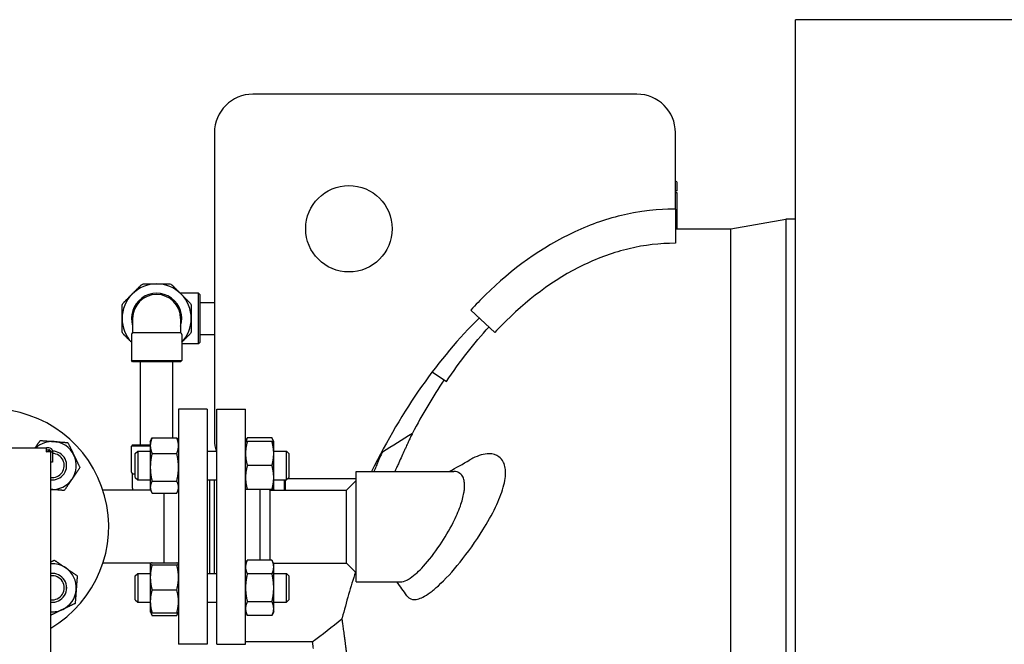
# Model space of a CAD drawing. Header units: inches. Extents: x 18 to 846, y -67 to 561.
# Tile 293 of 656: x 311 to 337, y 241 to 257. Entities that reach past the tile are written whole.
import ezdxf

# ---------------------------------------------------------------- set-up
doc = ezdxf.new("R2010")
doc.units = ezdxf.units.IN
doc.header["$LTSCALE"] = 24
doc.header["$MEASUREMENT"] = 0
doc.layers.add('Visible (ANSI)', color=7, linetype='Continuous', lineweight=30)

msp = doc.modelspace()

# ---------------------------------------------------------------- linework, layer by layer
at = {"layer": 'Visible (ANSI)'}
for p, q in [((538.67843, 256.91786), (331.67843, 256.91786)), ((331.67843, 103.05236), (331.67843, 256.91786)), ((327.55343, 254.98036), (317.55343, 254.98036)), ((316.55343, 253.98036), (316.55343, 245.98036)), ((328.55343, 251.99275), (328.55343, 253.98036)), ((328.59939, 252.47849), (328.59939, 252.66036)), ((328.58376, 252.46286), (328.55343, 252.46286)), ((328.59939, 252.41286), (328.55343, 252.41286)), ((328.59939, 251.48036), (328.59939, 252.41286)), ((328.55343, 251.99275), (328.55343, 251.10271)), ((329.99328, 251.48036), (331.43041, 251.73036)), ((331.43041, 251.73036), (331.43041, 213.73036)), ((331.67843, 251.73036), (331.43041, 251.73036)), ((331.43041, 251.73036), (331.43041, 232.73036)), ((328.55343, 251.48036), (329.99328, 251.48036)), ((329.99328, 213.98036), (329.99328, 251.48036)), ((329.99328, 232.73036), (329.99328, 251.48036)), ((316.14188, 249.80161), (315.66467, 249.80161)), ((316.14188, 248.48911), (316.14188, 249.80161)), ((316.17313, 249.77036), (316.14188, 249.80161)), ((316.17313, 249.77036), (316.17313, 248.52036)), ((316.17313, 249.56536), (316.55343, 249.56536)), ((323.22675, 249.36549), (323.85597, 248.7844)), ((314.42313, 249.14536), (314.42313, 248.77999)), ((315.67313, 249.14536), (315.67313, 248.77999)), ((314.39188, 248.72586), (314.39188, 248.05161)), ((314.42313, 248.77999), (315.67313, 248.77999)), ((315.70438, 248.72586), (315.70438, 248.05161)), ((316.17313, 248.72536), (316.55343, 248.72536)), ((316.14188, 248.48911), (315.70438, 248.48911)), ((316.17313, 248.52036), (316.14188, 248.48911)), ((314.39188, 248.05161), (315.70438, 248.05161)), ((314.42313, 248.02036), (314.39188, 248.05161)), ((315.67313, 248.02036), (314.42313, 248.02036)), ((314.62813, 245.85536), (314.62813, 248.02036)), ((315.46813, 246.04102), (315.46813, 248.02036)), ((315.67313, 248.02036), (315.70438, 248.05161)), ((322.22126, 247.75463), (322.59232, 247.50523)), ((315.61763, 246.79036), (315.61763, 240.67036)), ((316.36763, 246.79036), (315.61763, 246.79036)), ((316.36763, 246.79036), (316.36763, 240.67036)), ((316.61263, 240.67036), (316.61263, 246.79036)), ((316.61263, 246.79036), (317.36263, 246.79036)), ((317.36263, 240.67036), (317.36263, 246.79036)), ((314.42313, 245.85536), (314.39188, 245.82411)), ((314.88363, 245.82411), (314.39188, 245.82411)), ((314.39188, 245.14986), (314.39188, 245.82411)), ((314.42313, 245.85536), (314.88363, 245.85536)), ((314.88363, 245.94635), (314.91566, 246.01505)), ((314.88363, 245.94635), (314.88363, 245.83775)), ((314.88363, 245.83775), (314.88363, 245.27464)), ((314.92871, 246.04102), (315.57254, 246.04102)), ((315.61763, 245.94635), (315.58559, 246.01505)), ((317.36263, 245.94635), (317.40771, 246.04304)), ((318.05154, 246.04304), (317.40771, 246.04304)), ((318.05154, 245.94635), (317.40771, 245.94635)), ((318.09663, 245.94635), (318.05154, 246.04304)), ((318.09663, 245.63385), (318.09663, 245.94635)), ((309.30263, 245.78036), (312.17763, 245.78036)), ((312.17763, 245.68036), (312.17763, 245.78036)), ((312.24113, 245.78036), (312.17763, 245.78036)), ((312.17763, 245.73036), (312.24113, 245.73036)), ((312.17763, 245.68036), (312.19013, 245.68036)), ((312.29013, 245.68036), (312.19013, 245.68036)), ((312.24013, 245.68036), (312.24013, 245.73036)), ((312.29013, 219.78036), (312.29013, 245.68036)), ((312.29113, 245.40536), (312.29113, 245.68036)), ((312.29113, 245.68036), (312.34113, 245.68036)), ((312.34113, 245.68036), (312.34113, 245.40536)), ((314.49263, 245.63385), (314.55513, 245.69635)), ((314.49263, 245.00885), (314.49263, 245.63385)), ((314.55513, 245.69635), (314.55513, 244.94635)), ((314.55513, 245.69635), (314.88363, 245.69635)), ((314.92871, 245.63447), (315.57254, 245.63447)), ((316.36763, 245.69635), (316.61263, 245.69635)), ((318.09663, 245.69635), (318.43013, 245.69635)), ((318.09663, 245.00885), (318.09663, 245.63385)), ((318.43013, 244.94635), (318.43013, 245.69635)), ((318.49263, 245.63385), (318.43013, 245.69635)), ((318.49263, 245.63385), (318.49263, 245.00885)), ((320.92734, 245.68036), (320.9083, 245.68036)), ((312.34113, 245.40536), (312.29113, 245.40536)), ((318.05154, 245.32135), (317.40771, 245.32135)), ((314.49263, 245.09574), (314.42313, 245.09574)), ((314.42313, 244.73036), (314.42313, 245.09574)), ((314.88363, 245.27464), (314.88363, 244.75825)), ((320.24013, 242.29286), (320.24013, 245.16786)), ((320.24013, 245.16786), (322.78298, 245.16786)), ((314.49263, 245.00885), (314.55513, 244.94635)), ((314.55513, 244.94635), (314.88363, 244.94635)), ((314.92871, 244.9148), (315.57254, 244.9148)), ((316.36763, 244.94635), (316.61263, 244.94635)), ((316.42763, 244.94635), (316.42763, 242.51437)), ((316.54763, 244.94635), (316.54763, 242.51437)), ((316.55263, 242.51437), (316.55263, 244.94635)), ((318.09663, 244.69635), (318.09663, 245.00885)), ((318.09663, 244.94635), (318.43013, 244.94635)), ((318.37753, 244.68036), (318.37753, 244.94635)), ((318.39316, 244.94635), (318.39316, 244.68036)), ((318.49263, 245.00885), (318.43013, 244.94635)), ((318.46414, 244.98036), (320.24013, 244.98036)), ((319.99013, 244.68036), (320.24013, 244.93036)), ((314.89108, 244.68036), (313.64892, 244.68036)), ((314.88363, 244.75825), (314.88363, 244.69635)), ((314.88363, 244.69635), (314.91566, 244.62766)), ((314.92871, 244.60169), (315.57254, 244.60169)), ((315.23763, 244.60169), (315.23763, 242.7896)), ((315.61763, 244.69635), (315.58559, 244.62766)), ((318.05154, 244.69635), (317.40771, 244.69635)), ((317.74263, 242.86106), (317.74263, 244.69635)), ((317.99263, 244.68036), (317.97664, 244.69635)), ((317.99263, 244.68036), (319.99013, 244.68036)), ((317.99263, 244.68036), (317.99263, 242.86106)), ((318.09663, 244.69635), (318.08917, 244.68036)), ((319.99013, 242.78036), (319.99013, 244.68036)), ((314.90393, 242.78036), (313.64892, 242.78036)), ((314.88363, 242.76437), (314.88444, 242.76613)), ((314.88363, 242.76437), (314.88363, 242.76263)), ((314.88363, 242.76263), (314.88363, 242.41054)), ((314.88444, 242.76613), (314.89108, 242.78036)), ((314.92871, 242.7896), (315.57254, 242.7896)), ((315.61763, 242.76437), (315.61681, 242.76613)), ((317.36263, 242.76437), (317.40771, 242.86106)), ((318.05154, 242.86106), (317.40771, 242.86106)), ((318.09663, 242.76437), (318.05154, 242.86106)), ((318.08917, 242.78036), (319.99013, 242.78036)), ((318.09663, 242.68064), (318.09663, 242.76437)), ((319.99013, 242.78036), (320.24013, 242.53036)), ((314.49263, 242.45187), (314.55513, 242.51437)), ((314.55513, 242.51437), (314.55513, 241.76437)), ((314.55513, 242.51437), (314.88363, 242.51437)), ((314.92871, 242.73565), (315.57254, 242.73565)), ((316.36763, 242.51437), (316.61263, 242.51437)), ((318.05154, 242.50022), (317.40771, 242.50022)), ((318.09663, 242.13937), (318.09663, 242.68064)), ((318.09663, 242.51437), (318.43013, 242.51437)), ((318.43013, 241.76437), (318.43013, 242.51437)), ((318.49263, 242.45187), (318.43013, 242.51437)), ((314.49263, 241.82687), (314.49263, 242.45187)), ((314.88363, 242.41054), (314.88363, 241.78729)), ((318.49263, 242.45187), (318.49263, 241.82687)), ((320.24013, 242.29286), (321.39664, 242.29286)), ((314.92871, 242.08543), (315.57254, 242.08543)), ((318.09663, 241.59811), (318.09663, 242.13937)), ((314.49263, 241.82687), (314.55513, 241.76437)), ((314.55513, 241.76437), (314.88363, 241.76437)), ((314.88363, 241.78729), (314.88363, 241.51437)), ((316.36763, 241.76437), (316.61263, 241.76437)), ((318.05154, 241.77853), (317.40771, 241.77853)), ((318.09663, 241.76437), (318.43013, 241.76437)), ((318.49263, 241.82687), (318.43013, 241.76437)), ((314.88363, 241.51437), (314.88444, 241.51262)), ((314.88444, 241.51262), (314.91566, 241.44568)), ((314.92871, 241.48915), (315.57254, 241.48915)), ((315.61681, 241.51262), (315.58559, 241.44568)), ((315.61763, 241.51437), (315.61681, 241.51262)), ((317.36263, 241.51437), (317.40771, 241.41769)), ((318.09663, 241.51437), (318.05154, 241.41769)), ((318.09663, 241.51437), (318.09663, 241.59811)), ((314.92871, 241.41971), (315.57254, 241.41971)), ((318.05154, 241.41769), (317.40771, 241.41769)), ((319.10008, 240.73037), (317.36263, 240.73037)), ((316.36763, 240.67036), (315.61763, 240.67036)), ((316.61263, 240.67036), (317.36263, 240.67036)), ((316.64458, 240.66787), (316.64708, 240.67036))]:
    msp.add_line(p, q, dxfattribs=at)
msp.add_circle((320.05343, 251.48036), 1.125, dxfattribs=at)
for centre, radius, start, end in [((317.55343, 253.98036), 1, 90, 180), ((327.55343, 253.98036), 1, 0, 90), ((328.53689, 252.66036), 0.0625, 0, 74.653167), ((328.58376, 252.47849), 0.01562, 270, 0), ((315.04813, 249.14536), 0.9, 90, 135), ((315.04813, 249.14536), 0.9, 45, 90), ((315.04813, 249.14536), 0.9, 135, 180), ((315.04813, 249.14536), 0.65625, 342.24721, 197.75279), ((315.04813, 249.14536), 0.625, 0, 180), ((315.04813, 249.14536), 0.9, 0, 45), ((315.04813, 249.14536), 0.9, 180, 223.183422), ((315.04813, 249.14536), 0.9, 316.816578, 0), ((314.45438, 248.72586), 0.0625, 120, 180), ((315.64188, 248.72586), 0.0625, 0, 60), ((310.74013, 243.73036), 3.06, 300.433365, 239.566635), ((312.33112, 245.32135), 0.625, 85.713388, 132.742143), ((312.33112, 245.32135), 0.625, 25.713388, 85.713388), ((317.55343, 245.98036), 1, 180, 196.499665), ((312.33112, 245.32135), 0.37513, 96.416588, 104.037613), ((312.33112, 245.32135), 0.375, 96.413354, 104.042448), ((312.24113, 245.68036), 0.1, 0, 90), ((312.24113, 245.68036), 0.05, 0, 90), ((312.33112, 245.32135), 0.37513, 263.726737, 88.668175), ((312.33112, 245.32135), 0.375, 263.724611, 88.664587), ((312.33112, 245.32135), 0.3125, 262.462861, 88.164435), ((312.33112, 245.32135), 0.3125, 97.352234, 97.537139), ((312.33112, 245.32135), 0.625, 325.713388, 25.713388), ((314.45438, 245.14986), 0.0625, 180, 240), ((312.33112, 245.32135), 0.625, 266.239591, 325.713388), ((315.04813, 244.73036), 0.625, 180, 184.588566), ((312.33112, 242.13937), 0.625, 55.713388, 93.760409), ((312.33112, 242.13937), 0.37513, 263.726737, 96.273263), ((312.33112, 242.13937), 0.375, 263.724611, 96.275389), ((312.33112, 242.13937), 0.625, 355.713388, 55.713388), ((312.33112, 242.13937), 0.3125, 262.462861, 97.537139), ((312.33112, 242.13937), 0.625, 295.713388, 355.713388), ((312.33112, 242.13937), 0.625, 266.239591, 295.713388)]:
    msp.add_arc(centre, radius, start, end, dxfattribs=at)
msp.add_ellipse((328.55343, 233.31726), major_axis=(0, -18.1631), ratio=0.57455857, start_param=3.65263038, end_param=4.00156984, dxfattribs=at)
for points, knots in [([(328.55343, 251.99275), (328.35953, 251.99275), (327.8619, 251.98656), (326.78599, 251.74399), (326.35378, 251.59445), (325.06962, 251.00268), (324.29236, 250.42854), (323.47875, 249.63198), (323.35177, 249.50104), (323.22675, 249.36549)], [-35.62547461, -35.62547461, -35.62547461, -35.62547461, -29.54097876, -29.54097876, -25.22630825, -25.22630825, -16.21330692, -16.21330692, -14.51665222, -14.51665222, -14.51665222, -14.51665222]), ([(328.55343, 251.10271), (328.14816, 251.10271), (327.74659, 251.05481), (326.9478, 250.86639), (326.55767, 250.72543), (325.37653, 250.16013), (324.6579, 249.60451), (323.9713, 248.90621), (323.91344, 248.84585), (323.85597, 248.7844)], [-32.69420068, -32.69420068, -32.69420068, -32.69420068, -28.75380407, -28.75380407, -24.72396432, -24.72396432, -16.04370618, -16.04370618, -15.23889753, -15.23889753, -15.23889753, -15.23889753]), ([(314.63872, 250.00875), (314.65046, 250.02049), (314.66464, 250.02979), (314.69391, 250.04191), (314.71051, 250.04536), (314.72711, 250.04536)], [0.414702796, 0.414702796, 0.414702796, 0.414702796, 0.535378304, 0.535378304, 0.656053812, 0.656053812, 0.656053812, 0.656053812]), ([(315.36914, 250.04536), (315.38574, 250.04536), (315.40235, 250.04191), (315.43161, 250.02979), (315.44579, 250.02049), (315.45753, 250.00875)], [0.414702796, 0.414702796, 0.414702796, 0.414702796, 0.535378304, 0.535378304, 0.656053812, 0.656053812, 0.656053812, 0.656053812]), ([(314.14813, 249.46638), (314.14813, 249.48298), (314.15158, 249.49958), (314.1637, 249.52885), (314.173, 249.54303), (314.18474, 249.55477)], [0.414702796, 0.414702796, 0.414702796, 0.414702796, 0.535378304, 0.535378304, 0.656053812, 0.656053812, 0.656053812, 0.656053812]), ([(315.91152, 249.55477), (315.92325, 249.54303), (315.93255, 249.52885), (315.94467, 249.49958), (315.94813, 249.48298), (315.94813, 249.46638)], [1.292675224, 1.292675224, 1.292675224, 1.292675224, 1.413350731, 1.413350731, 1.534026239, 1.534026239, 1.534026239, 1.534026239]), ([(314.18474, 248.73596), (314.173, 248.7477), (314.1637, 248.76188), (314.15158, 248.79114), (314.14813, 248.80775), (314.14813, 248.82435)], [0.414702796, 0.414702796, 0.414702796, 0.414702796, 0.535378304, 0.535378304, 0.656053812, 0.656053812, 0.656053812, 0.656053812]), ([(315.94813, 248.82435), (315.94813, 248.80775), (315.94467, 248.79114), (315.93255, 248.76188), (315.92325, 248.7477), (315.91152, 248.73596)], [0.414702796, 0.414702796, 0.414702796, 0.414702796, 0.535378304, 0.535378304, 0.656053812, 0.656053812, 0.656053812, 0.656053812]), ([(321.6971, 246.13912), (321.69084, 246.12585), (321.68137, 246.10577), (321.66946, 246.08042), (321.65757, 246.05511), (321.64267, 246.02332), (321.62599, 245.98758), (321.60932, 245.95187), (321.58999, 245.91032), (321.56966, 245.86639), (321.56092, 245.84749), (321.55176, 245.82766), (321.5423, 245.80715), (321.5298, 245.78003), (321.51678, 245.75171), (321.50361, 245.72297), (321.48041, 245.67234), (321.4554, 245.61749), (321.43031, 245.56215), (321.40517, 245.5067), (321.3785, 245.44755), (321.35213, 245.38871), (321.33685, 245.35462), (321.3212, 245.31958), (321.30544, 245.28419), (321.29384, 245.25813), (321.28218, 245.23188), (321.27061, 245.20575), (321.26505, 245.1932), (321.25946, 245.18056), (321.25385, 245.16786)], [0, 0, 0, 0, 0.022507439, 0.022507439, 0.022507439, 0.044983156, 0.044983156, 0.044983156, 0.067441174, 0.067441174, 0.067441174, 0.077099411, 0.077099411, 0.077099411, 0.089871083, 0.089871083, 0.089871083, 0.112369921, 0.112369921, 0.112369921, 0.134909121, 0.134909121, 0.134909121, 0.147966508, 0.147966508, 0.147966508, 0.157579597, 0.157579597, 0.157579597, 0.162197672, 0.162197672, 0.162197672, 0.162197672]), ([(320.92449, 245.67393), (320.9226, 245.66965), (320.91968, 245.66303), (320.91587, 245.65438), (320.91206, 245.64575), (320.90704, 245.63435), (320.90121, 245.6211), (320.89538, 245.60786), (320.88813, 245.59136), (320.88022, 245.57335), (320.87683, 245.5656), (320.87314, 245.55719), (320.86923, 245.54827), (320.86406, 245.53648), (320.8585, 245.52378), (320.85279, 245.51071), (320.84273, 245.48769), (320.83104, 245.4609), (320.81889, 245.43296), (320.80671, 245.40497), (320.79294, 245.37325), (320.77891, 245.34081), (320.77078, 245.32202), (320.76214, 245.30204), (320.75325, 245.28141), (320.74671, 245.26623), (320.74003, 245.25071), (320.73332, 245.23511), (320.72405, 245.21357), (320.71435, 245.19096), (320.70445, 245.16784)], [0, 0, 0, 0, 0.022507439, 0.022507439, 0.022507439, 0.044983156, 0.044983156, 0.044983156, 0.067441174, 0.067441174, 0.067441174, 0.077099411, 0.077099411, 0.077099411, 0.089871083, 0.089871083, 0.089871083, 0.112369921, 0.112369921, 0.112369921, 0.134909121, 0.134909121, 0.134909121, 0.147966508, 0.147966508, 0.147966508, 0.157579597, 0.157579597, 0.157579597, 0.170855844, 0.170855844, 0.170855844, 0.170855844]), ([(320.92734, 245.68036), (320.92734, 245.68036), (320.92734, 245.68036), (320.92734, 245.68036), (320.92733, 245.68035), (320.92638, 245.67819), (320.92449, 245.67393)], [0.9774611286, 0.9774611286, 0.9774611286, 0.9774611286, 0.9775354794, 0.9775354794, 0.9775354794, 1, 1, 1, 1]), ([(322.16921, 242.01504), (322.23793, 242.06534), (322.30956, 242.12499), (322.56285, 242.35707), (322.75435, 242.56768), (323.14953, 243.05926), (323.35489, 243.34529), (323.66224, 243.83782), (323.77613, 244.0388), (323.95658, 244.41437), (324.02684, 244.58897), (324.09589, 244.83505), (324.11261, 244.9131), (324.1264, 245.0169), (324.12923, 245.04601), (324.13203, 245.09358), (324.13262, 245.11248), (324.13271, 245.14914), (324.13223, 245.1669), (324.12977, 245.20867), (324.12728, 245.23219), (324.11504, 245.31057), (324.10006, 245.36011), (324.04979, 245.46586), (324.00883, 245.51445), (323.88878, 245.60124), (323.80139, 245.62531), (323.57481, 245.62744), (323.4275, 245.58563), (323.25035, 245.49552), (323.22412, 245.48119), (323.19777, 245.46582)], [1.03052123, 1.03052123, 1.03052123, 1.03052123, 2.07266673, 2.07266673, 4.61046279, 4.61046279, 7.29832528, 7.29832528, 9.04295708, 9.04295708, 10.58295771, 10.58295771, 11.34230771, 11.34230771, 11.64933529, 11.64933529, 11.85899483, 11.85899483, 12.06555588, 12.06555588, 12.35726492, 12.35726492, 13.07829009, 13.07829009, 14.11904381, 14.11904381, 15.61431676, 15.61431676, 17.65518153, 17.65518153, 18.00762988, 18.00762988, 18.00762988, 18.00762988]), ([(321.82665, 242.53248), (321.88076, 242.58184), (321.93633, 242.63771), (322.1357, 242.85463), (322.28413, 243.04545), (322.5485, 243.43856), (322.66675, 243.63664), (322.84112, 243.98181), (322.90511, 244.12647), (322.9982, 244.38785), (323.03035, 244.50394), (323.05469, 244.64816), (323.05922, 244.68386), (323.0637, 244.73961), (323.06472, 244.76048), (323.06533, 244.79933), (323.06501, 244.81737), (323.06291, 244.85753), (323.06071, 244.87918), (323.05079, 244.94296), (323.03971, 244.98106), (323.0046, 245.05785), (322.9777, 245.09201), (322.90014, 245.1516), (322.84473, 245.16786), (322.78299, 245.16786)], [0.89213138, 0.89213138, 0.89213138, 0.89213138, 1.68776961, 1.68776961, 3.7050894, 3.7050894, 5.44369138, 5.44369138, 6.66625494, 6.66625494, 7.71403469, 7.71403469, 8.07560497, 8.07560497, 8.30242846, 8.30242846, 8.51116041, 8.51116041, 8.78291186, 8.78291186, 9.3539207, 9.3539207, 10.11550221, 10.11550221, 11.17956787, 11.17956787, 11.17956787, 11.17956787]), ([(320.2225, 242.54799), (320.16236, 242.35698), (320.104, 242.16391), (319.98876, 241.76648), (319.93203, 241.56198), (319.87503, 241.34698), (319.87277, 241.33844), (319.87051, 241.3299)], [1.0087619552, 1.0087619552, 1.0087619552, 1.0087619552, 1.045293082, 1.045293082, 1.0832089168, 1.0832089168, 1.084775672, 1.084775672, 1.084775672, 1.084775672]), ([(321.55964, 242.33847), (321.58907, 242.35314), (321.61965, 242.37119), (321.65119, 242.39234), (321.70721, 242.42992), (321.76601, 242.47711), (321.82665, 242.53248)], [24.80390187, 24.80390187, 24.80390187, 24.80390187, 25.30618435, 25.30618435, 25.30618435, 26.19831573, 26.19831573, 26.19831573, 26.19831573]), ([(321.94926, 241.88262), (321.95768, 241.88639), (321.96616, 241.89038), (321.97473, 241.89457), (322.0362, 241.92466), (322.10129, 241.96527), (322.16921, 242.01504)], [33.58380941, 33.58380941, 33.58380941, 33.58380941, 33.72738609, 33.72738609, 33.72738609, 34.75790732, 34.75790732, 34.75790732, 34.75790732]), ([(321.5624, 241.93459), (321.58267, 241.90621), (321.60611, 241.88395), (321.68002, 241.83845), (321.73658, 241.829), (321.8467, 241.84357), (321.89645, 241.85893), (321.94926, 241.88262)], [30.73625556, 30.73625556, 30.73625556, 30.73625556, 31.43103919, 31.43103919, 32.682381, 32.682381, 33.58380941, 33.58380941, 33.58380941, 33.58380941]), ([(319.87051, 241.3299), (319.87051, 241.3299), (319.87063, 241.32909), (319.87086, 241.32745), (319.87086, 241.32744), (319.87086, 241.32743), (319.87086, 241.32741), (319.87117, 241.32519), (319.87169, 241.32148), (319.87242, 241.31627), (319.87243, 241.3162), (319.87245, 241.31612), (319.87246, 241.31604), (319.87393, 241.30556), (319.87623, 241.28914), (319.87934, 241.26678), (319.87939, 241.26643), (319.87944, 241.26608), (319.87949, 241.26572), (319.88103, 241.25473), (319.88275, 241.24233), (319.88467, 241.22851), (319.88475, 241.22794), (319.88483, 241.22737), (319.88491, 241.2268), (319.88774, 241.20643), (319.89098, 241.18303), (319.89462, 241.15659)], [0.9643014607, 0.9643014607, 0.9643014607, 0.9643014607, 0.9685452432, 0.9685452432, 0.9685452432, 0.9685801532, 0.9685801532, 0.9685801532, 0.9743145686, 0.9743145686, 0.9743145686, 0.974398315, 0.974398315, 0.974398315, 0.9858494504, 0.9858494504, 0.9858494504, 0.9860292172, 0.9860292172, 0.9860292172, 0.9916117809, 0.9916117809, 0.9916117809, 0.9918398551, 0.9918398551, 0.9918398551, 1, 1, 1, 1]), ([(319.89462, 241.15659), (319.89601, 241.14649), (319.89746, 241.13596), (319.89897, 241.12497), (319.89912, 241.12385), (319.89928, 241.12272), (319.89943, 241.12159), (319.90207, 241.10233), (319.90489, 241.08172), (319.90789, 241.05976), (319.90809, 241.05829), (319.90829, 241.05683), (319.90849, 241.05535), (319.91484, 241.00874), (319.92195, 240.95614), (319.92979, 240.89753), (319.9301, 240.89524), (319.93041, 240.89294), (319.93071, 240.89063), (319.93458, 240.86173), (319.93862, 240.83139), (319.94282, 240.7996), (319.94319, 240.79681), (319.94356, 240.794), (319.94393, 240.79118), (319.94412, 240.78978), (319.9443, 240.78838), (319.94449, 240.78697), (319.95086, 240.73871), (319.95761, 240.68722), (319.96471, 240.63249), (319.96715, 240.61362), (319.96964, 240.59435), (319.97218, 240.57467), (319.97269, 240.57065), (319.97321, 240.56662), (319.97373, 240.56257), (319.97848, 240.52564), (319.98338, 240.48732), (319.98842, 240.4476), (319.98901, 240.44294), (319.9896, 240.43827), (319.99019, 240.43358), (320.00078, 240.34994), (320.01197, 240.26022), (320.02369, 240.16447), (320.02441, 240.15857), (320.02513, 240.15264), (320.02586, 240.1467), (320.03005, 240.11236), (320.03431, 240.07727), (320.03862, 240.04142), (320.03993, 240.0306), (320.04123, 240.01971), (320.04255, 240.00875), (320.04333, 240.00219), (320.04412, 239.99561), (320.04491, 239.98901), (320.05411, 239.91209), (320.06357, 239.83184), (320.07323, 239.74835), (320.07621, 239.7226), (320.07922, 239.69651), (320.08225, 239.67006), (320.08317, 239.66199), (320.0841, 239.65387), (320.08503, 239.64573), (320.09093, 239.59409), (320.09691, 239.54114), (320.10296, 239.48692), (320.10394, 239.47811), (320.10493, 239.46926), (320.10592, 239.46038), (320.1194, 239.33911), (320.13323, 239.21153), (320.14728, 239.07789), (320.14833, 239.06781), (320.1494, 239.05769), (320.15046, 239.04753), (320.15716, 238.98345), (320.1639, 238.918), (320.17068, 238.85123), (320.17176, 238.84052), (320.17285, 238.82978), (320.17394, 238.819), (320.18075, 238.75148), (320.18758, 238.68263), (320.19443, 238.61249), (320.19829, 238.57291), (320.20215, 238.53291), (320.20601, 238.49252), (320.20989, 238.45196), (320.21378, 238.41089), (320.21767, 238.36932), (320.2188, 238.35723), (320.21994, 238.34509), (320.22107, 238.33291), (320.22773, 238.26131), (320.2344, 238.18825), (320.24106, 238.11377), (320.24219, 238.10115), (320.24332, 238.0885), (320.24444, 238.0758), (320.2514, 237.99749), (320.25834, 237.91772), (320.26523, 237.83657), (320.27253, 237.75059), (320.27978, 237.66305), (320.28696, 237.57404), (320.28801, 237.561), (320.28906, 237.54793), (320.2901, 237.53483), (320.29651, 237.4547), (320.30286, 237.37341), (320.30911, 237.29102), (320.31011, 237.27789), (320.31111, 237.26473), (320.3121, 237.25154), (320.32166, 237.12465), (320.331, 236.99522), (320.34008, 236.86352), (320.34377, 236.80997), (320.34743, 236.75589), (320.35104, 236.70129), (320.35193, 236.68792), (320.35281, 236.67452), (320.35369, 236.66109), (320.35944, 236.57337), (320.36509, 236.48435), (320.37061, 236.39409), (320.37141, 236.38097), (320.37221, 236.36784), (320.373, 236.35468), (320.38487, 236.15845), (320.39615, 235.95615), (320.40657, 235.74949), (320.40716, 235.73782), (320.40774, 235.72614), (320.40833, 235.71445), (320.41329, 235.61491), (320.41805, 235.51453), (320.42258, 235.41345), (320.42306, 235.40276), (320.42353, 235.39206), (320.42401, 235.38135), (320.43099, 235.22387), (320.43742, 235.06471), (320.44324, 234.90437), (320.4433, 234.90285), (320.44335, 234.90133), (320.44341, 234.89982), (320.44375, 234.89038), (320.44409, 234.88092), (320.44443, 234.87146), (320.44575, 234.83454), (320.44705, 234.79749), (320.44831, 234.76032), (320.44869, 234.74897), (320.44908, 234.7376), (320.44946, 234.72623), (320.44976, 234.71719), (320.45006, 234.70814), (320.45036, 234.69909), (320.45389, 234.59185), (320.45716, 234.48366), (320.46016, 234.37466), (320.46037, 234.36685), (320.46059, 234.35904), (320.4608, 234.35123), (320.46219, 234.29999), (320.46352, 234.24857), (320.46478, 234.19699), (320.46495, 234.18997), (320.46512, 234.18294), (320.46529, 234.17591), (320.468, 234.06422), (320.4704, 233.95177), (320.4725, 233.83869), (320.4726, 233.83346), (320.47269, 233.82823), (320.47279, 233.82299), (320.47379, 233.76826), (320.47472, 233.71339), (320.47557, 233.65839), (320.47564, 233.65411), (320.4757, 233.64984), (320.47577, 233.64557), (320.47754, 233.52966), (320.47899, 233.41319), (320.4801, 233.29631), (320.48012, 233.29397), (320.48014, 233.29163), (320.48016, 233.28929), (320.48071, 233.23125), (320.48117, 233.17306), (320.48154, 233.11494), (320.48155, 233.1135), (320.48156, 233.11206), (320.48157, 233.11063), (320.48233, 232.99119), (320.48273, 232.87193), (320.48277, 232.75304), (320.48277, 232.74889), (320.48278, 232.74474), (320.48278, 232.74059), (320.48279, 232.68497), (320.48272, 232.62935), (320.48257, 232.57376), (320.48257, 232.57322), (320.48257, 232.57267), (320.48257, 232.57213), (320.48225, 232.45333), (320.48158, 232.33461), (320.48056, 232.21612), (320.48055, 232.21413), (320.48053, 232.21213), (320.48051, 232.21013), (320.48001, 232.15259), (320.47943, 232.09511), (320.47876, 232.03768), (320.47873, 232.03489), (320.4787, 232.03209), (320.47866, 232.02929), (320.47667, 231.85914), (320.47395, 231.68957), (320.47054, 231.52097), (320.47043, 231.51566), (320.47032, 231.51036), (320.47022, 231.50505), (320.46802, 231.39786), (320.46554, 231.29105), (320.46279, 231.18474), (320.46261, 231.17774), (320.46243, 231.17073), (320.46224, 231.16373), (320.45816, 231.008), (320.45349, 230.85311), (320.44831, 230.70058), (320.44688, 230.65822), (320.4454, 230.61603), (320.44388, 230.57401), (320.44326, 230.55674), (320.44263, 230.53948), (320.442, 230.52224), (320.44164, 230.51269), (320.44129, 230.50315), (320.44093, 230.49361), (320.43721, 230.39411), (320.43327, 230.29525), (320.42911, 230.19716), (320.42869, 230.1871), (320.42826, 230.17705), (320.42783, 230.167), (320.41903, 229.96164), (320.40932, 229.75969), (320.39887, 229.56219), (320.39825, 229.55045), (320.39762, 229.53874), (320.397, 229.52704), (320.39206, 229.43477), (320.38697, 229.34349), (320.38173, 229.25329), (320.381, 229.24072), (320.38027, 229.22817), (320.37953, 229.21564), (320.36826, 229.02347), (320.35636, 228.83632), (320.34404, 228.65501), (320.34313, 228.64163), (320.34221, 228.62827), (320.3413, 228.61495), (320.34118, 228.61326), (320.34107, 228.61157), (320.34095, 228.60987), (320.33532, 228.5279), (320.32958, 228.44672), (320.32374, 228.36642), (320.32276, 228.35298), (320.32178, 228.33956), (320.3208, 228.32616), (320.30831, 228.15608), (320.29544, 227.99036), (320.28236, 227.83002), (320.28126, 227.81653), (320.28016, 227.80308), (320.27906, 227.78966), (320.27444, 227.73355), (320.26981, 227.67808), (320.26515, 227.62328), (320.26397, 227.6094), (320.26279, 227.59557), (320.26161, 227.58177), (320.26049, 227.56862), (320.25936, 227.55551), (320.25823, 227.54244), (320.24527, 227.39215), (320.2322, 227.24706), (320.21917, 227.10748), (320.21804, 227.09533), (320.21691, 227.08323), (320.21577, 227.07116), (320.2128, 227.03957), (320.20984, 227.00827), (320.20688, 226.97725), (320.20382, 226.9452), (320.20076, 226.91339), (320.1977, 226.88184), (320.19661, 226.87061), (320.19552, 226.85941), (320.19443, 226.84824), (320.19441, 226.84805), (320.19439, 226.84787), (320.19437, 226.84768), (320.18111, 226.71173), (320.16786, 226.58055), (320.15476, 226.4545), (320.1537, 226.44426), (320.15264, 226.43406), (320.15157, 226.42389), (320.14552, 226.36585), (320.13949, 226.30892), (320.13351, 226.25312), (320.13247, 226.24344), (320.13144, 226.23379), (320.1304, 226.22418), (320.11731, 226.10247), (320.10444, 225.98625), (320.09194, 225.87575), (320.09099, 225.86734), (320.09004, 225.85897), (320.08909, 225.85063), (320.08396, 225.80544), (320.07889, 225.76123), (320.07389, 225.71801), (320.07319, 225.712), (320.0725, 225.706), (320.0718, 225.70002), (320.07092, 225.69242), (320.07004, 225.68484), (320.06916, 225.67729), (320.0587, 225.58739), (320.0485, 225.50137), (320.03862, 225.41931), (320.0371, 225.40668), (320.03559, 225.39414), (320.03408, 225.38169), (320.03333, 225.37551), (320.03259, 225.36936), (320.03184, 225.36323), (320.02667, 225.32054), (320.02158, 225.27898), (320.0166, 225.23855), (320.01591, 225.23298), (320.01523, 225.22742), (320.01454, 225.22189), (320.00382, 225.1351), (319.99358, 225.05361), (319.98388, 224.97746), (319.98332, 224.97303), (319.98276, 224.96863), (319.9822, 224.96424), (319.9776, 224.92816), (319.97312, 224.8933), (319.96877, 224.85967), (319.96828, 224.85583), (319.96778, 224.852), (319.96729, 224.84819), (319.96657, 224.84261), (319.96585, 224.83706), (319.96513, 224.83155), (319.95788, 224.77556), (319.95098, 224.72292), (319.94448, 224.67367), (319.94342, 224.66568), (319.94238, 224.65778), (319.94134, 224.64997), (319.94098, 224.64722), (319.94061, 224.64447), (319.94025, 224.64174), (319.93639, 224.61264), (319.93268, 224.58479), (319.92912, 224.5582), (319.92882, 224.55591), (319.92851, 224.55363), (319.92821, 224.55136), (319.92075, 224.49568), (319.91397, 224.4456), (319.9079, 224.40109), (319.9077, 224.39962), (319.9075, 224.39816), (319.9073, 224.3967), (319.90436, 224.37509), (319.90158, 224.35481), (319.89898, 224.33586), (319.89883, 224.33474), (319.89867, 224.33362), (319.89852, 224.33251), (319.89724, 224.32322), (319.89601, 224.31424), (319.89482, 224.3056), (319.89099, 224.27782), (319.88761, 224.25335), (319.88467, 224.23221), (319.88459, 224.23164), (319.88451, 224.23107), (319.88443, 224.23051), (319.88254, 224.2169), (319.88084, 224.20469), (319.87933, 224.19387), (319.87928, 224.19351), (319.87923, 224.19315), (319.87918, 224.1928), (319.87611, 224.17078), (319.87385, 224.15464), (319.87241, 224.14436), (319.8724, 224.14428), (319.87239, 224.1442), (319.87238, 224.14412), (319.87166, 224.13902), (319.87115, 224.13538), (319.87085, 224.13322), (319.87085, 224.1332), (319.87084, 224.13319), (319.87084, 224.13318), (319.87063, 224.13166), (319.87052, 224.13087), (319.87051, 224.13083), (319.87051, 224.13083), (319.87051, 224.13083), (319.87051, 224.13083)], [0, 0, 0, 0, 0.00311435, 0.00311435, 0.00311435, 0.00343311, 0.00343311, 0.00343311, 0.008849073, 0.008849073, 0.008849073, 0.009209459, 0.009209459, 0.009209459, 0.020610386, 0.020610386, 0.020610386, 0.021055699, 0.021055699, 0.021055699, 0.026633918, 0.026633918, 0.026633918, 0.027125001, 0.027125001, 0.027125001, 0.027368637, 0.027368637, 0.027368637, 0.035739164, 0.035739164, 0.035739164, 0.038625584, 0.038625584, 0.038625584, 0.039215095, 0.039215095, 0.039215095, 0.044587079, 0.044587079, 0.044587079, 0.045216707, 0.045216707, 0.045216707, 0.056436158, 0.056436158, 0.056436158, 0.057127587, 0.057127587, 0.057127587, 0.061119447, 0.061119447, 0.061119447, 0.062324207, 0.062324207, 0.062324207, 0.063044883, 0.063044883, 0.063044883, 0.071439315, 0.071439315, 0.071439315, 0.074028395, 0.074028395, 0.074028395, 0.074819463, 0.074819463, 0.074819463, 0.079835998, 0.079835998, 0.079835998, 0.080651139, 0.080651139, 0.080651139, 0.091784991, 0.091784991, 0.091784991, 0.092625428, 0.092625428, 0.092625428, 0.097928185, 0.097928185, 0.097928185, 0.098778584, 0.098778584, 0.098778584, 0.104106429, 0.104106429, 0.104106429, 0.107112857, 0.107112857, 0.107112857, 0.110131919, 0.110131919, 0.110131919, 0.111010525, 0.111010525, 0.111010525, 0.116174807, 0.116174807, 0.116174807, 0.117049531, 0.117049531, 0.117049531, 0.122445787, 0.122445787, 0.122445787, 0.128162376, 0.128162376, 0.128162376, 0.128999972, 0.128999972, 0.128999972, 0.134121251, 0.134121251, 0.134121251, 0.134937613, 0.134937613, 0.134937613, 0.142791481, 0.142791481, 0.142791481, 0.145985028, 0.145985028, 0.145985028, 0.146767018, 0.146767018, 0.146767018, 0.151873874, 0.151873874, 0.151873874, 0.152615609, 0.152615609, 0.152615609, 0.163672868, 0.163672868, 0.163672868, 0.164297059, 0.164297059, 0.164297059, 0.16961244, 0.16961244, 0.16961244, 0.170174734, 0.170174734, 0.170174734, 0.17844326, 0.17844326, 0.17844326, 0.178521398, 0.178521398, 0.178521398, 0.179008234, 0.179008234, 0.179008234, 0.180908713, 0.180908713, 0.180908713, 0.181489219, 0.181489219, 0.181489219, 0.181950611, 0.181950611, 0.181950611, 0.187415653, 0.187415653, 0.187415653, 0.187807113, 0.187807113, 0.187807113, 0.190373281, 0.190373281, 0.190373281, 0.190722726, 0.190722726, 0.190722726, 0.196274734, 0.196274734, 0.196274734, 0.19653159, 0.19653159, 0.19653159, 0.199217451, 0.199217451, 0.199217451, 0.199426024, 0.199426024, 0.199426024, 0.205083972, 0.205083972, 0.205083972, 0.205197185, 0.205197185, 0.205197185, 0.208006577, 0.208006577, 0.208006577, 0.208076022, 0.208076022, 0.208076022, 0.213849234, 0.213849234, 0.213849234, 0.214050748, 0.214050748, 0.214050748, 0.216752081, 0.216752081, 0.216752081, 0.216778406, 0.216778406, 0.216778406, 0.222551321, 0.222551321, 0.222551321, 0.222648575, 0.222648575, 0.222648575, 0.225452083, 0.225452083, 0.225452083, 0.225588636, 0.225588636, 0.225588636, 0.233897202, 0.233897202, 0.233897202, 0.234158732, 0.234158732, 0.234158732, 0.239443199, 0.239443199, 0.239443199, 0.239791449, 0.239791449, 0.239791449, 0.247537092, 0.247537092, 0.247537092, 0.24968794, 0.24968794, 0.24968794, 0.250572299, 0.250572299, 0.250572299, 0.251062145, 0.251062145, 0.251062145, 0.256172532, 0.256172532, 0.256172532, 0.256696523, 0.256696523, 0.256696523, 0.267412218, 0.267412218, 0.267412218, 0.268048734, 0.268048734, 0.268048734, 0.273068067, 0.273068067, 0.273068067, 0.273767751, 0.273767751, 0.273767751, 0.284497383, 0.284497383, 0.284497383, 0.28528946, 0.28528946, 0.28528946, 0.285390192, 0.285390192, 0.285390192, 0.290267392, 0.290267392, 0.290267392, 0.291083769, 0.291083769, 0.291083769, 0.301451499, 0.301451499, 0.301451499, 0.302323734, 0.302323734, 0.302323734, 0.30597218, 0.30597218, 0.30597218, 0.306896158, 0.306896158, 0.306896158, 0.307777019, 0.307777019, 0.307777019, 0.317905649, 0.317905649, 0.317905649, 0.318787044, 0.318787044, 0.318787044, 0.321095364, 0.321095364, 0.321095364, 0.323480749, 0.323480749, 0.323480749, 0.324329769, 0.324329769, 0.324329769, 0.324343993, 0.324343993, 0.324343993, 0.334680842, 0.334680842, 0.334680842, 0.335520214, 0.335520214, 0.335520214, 0.340310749, 0.340310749, 0.340310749, 0.341142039, 0.341142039, 0.341142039, 0.351665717, 0.351665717, 0.351665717, 0.352466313, 0.352466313, 0.352466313, 0.356803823, 0.356803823, 0.356803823, 0.357407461, 0.357407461, 0.357407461, 0.358174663, 0.358174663, 0.358174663, 0.367313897, 0.367313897, 0.367313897, 0.368721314, 0.368721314, 0.368721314, 0.369419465, 0.369419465, 0.369419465, 0.374282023, 0.374282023, 0.374282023, 0.374952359, 0.374952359, 0.374952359, 0.385472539, 0.385472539, 0.385472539, 0.386084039, 0.386084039, 0.386084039, 0.391108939, 0.391108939, 0.391108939, 0.391682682, 0.391682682, 0.391682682, 0.392523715, 0.392523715, 0.392523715, 0.40106218, 0.40106218, 0.40106218, 0.402446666, 0.402446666, 0.402446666, 0.402934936, 0.402934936, 0.402934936, 0.408136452, 0.408136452, 0.408136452, 0.408584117, 0.408584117, 0.408584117, 0.419565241, 0.419565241, 0.419565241, 0.419927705, 0.419927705, 0.419927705, 0.425304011, 0.425304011, 0.425304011, 0.425622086, 0.425622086, 0.425622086, 0.428281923, 0.428281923, 0.428281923, 0.436826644, 0.436826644, 0.436826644, 0.437055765, 0.437055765, 0.437055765, 0.442601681, 0.442601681, 0.442601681, 0.442785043, 0.442785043, 0.442785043, 0.45416634, 0.45416634, 0.45416634, 0.454252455, 0.454252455, 0.454252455, 0.459954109, 0.459954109, 0.459954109, 0.459990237, 0.459990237, 0.459990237, 0.464029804, 0.464029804, 0.464029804, 0.464153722, 0.464153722, 0.464153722, 0.464153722]), ([(319.10008, 240.73037), (319.10008, 240.73037), (319.10019, 240.72957), (319.1004, 240.72799), (319.1004, 240.72798), (319.1004, 240.72796), (319.10041, 240.72795), (319.1007, 240.72579), (319.10118, 240.72219), (319.10186, 240.71714), (319.10187, 240.71706), (319.10188, 240.71699), (319.10189, 240.71691), (319.10326, 240.70674), (319.10541, 240.6908), (319.10832, 240.66912), (319.10836, 240.66878), (319.10841, 240.66844), (319.10846, 240.66809), (319.10988, 240.65743), (319.11149, 240.6454), (319.11328, 240.63199), (319.11336, 240.63144), (319.11343, 240.63089), (319.1135, 240.63034), (319.11614, 240.61058), (319.11916, 240.58789), (319.12255, 240.56228)], [0.9643016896, 0.9643016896, 0.9643016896, 0.9643016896, 0.9685452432, 0.9685452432, 0.9685452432, 0.9685801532, 0.9685801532, 0.9685801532, 0.9743145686, 0.9743145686, 0.9743145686, 0.974398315, 0.974398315, 0.974398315, 0.9858494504, 0.9858494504, 0.9858494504, 0.9860292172, 0.9860292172, 0.9860292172, 0.9916117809, 0.9916117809, 0.9916117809, 0.9918398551, 0.9918398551, 0.9918398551, 1, 1, 1, 1])]:
    msp.add_open_spline(points, degree=3, knots=knots, dxfattribs=at)
for points, weights in [([(314.41173, 249.78176), (314.52183, 249.89186), (314.63872, 250.00875)], [1, 1.04951712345, 1.06851824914]), ([(314.72711, 250.04536), (314.89242, 250.04536), (315.04813, 250.04536)], [1.06851824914, 1.04951712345, 1]), ([(315.04813, 250.04536), (315.20383, 250.04536), (315.36914, 250.04536)], [1, 1.04951712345, 1.06851824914]), ([(315.45753, 250.00875), (315.57442, 249.89186), (315.68452, 249.78176)], [1.06851824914, 1.04951712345, 1]), ([(314.18474, 249.55477), (314.30163, 249.67166), (314.41173, 249.78176)], [1.06851824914, 1.04951712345, 1]), ([(315.68452, 249.78176), (315.79462, 249.67166), (315.91152, 249.55477)], [1, 1.04951712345, 1.06851824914]), ([(314.14813, 249.14536), (314.14813, 249.30107), (314.14813, 249.46638)], [1, 1.04951712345, 1.06851824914]), ([(315.94813, 249.46638), (315.94813, 249.30107), (315.94813, 249.14536)], [1.06851824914, 1.04951712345, 1]), ([(314.14813, 248.82435), (314.14813, 248.98966), (314.14813, 249.14536)], [1.06851824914, 1.04951712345, 1]), ([(315.94813, 249.14536), (315.94813, 248.98966), (315.94813, 248.82435)], [1, 1.04951712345, 1.06851824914]), ([(314.39188, 248.52882), (314.29138, 248.62932), (314.18474, 248.73596)], [1.00831522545, 1.05115607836, 1.06851824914]), ([(315.91152, 248.73596), (315.80487, 248.62932), (315.70438, 248.52882)], [1.06851824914, 1.05115607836, 1.00831522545]), ([(311.88763, 245.78036), (311.94881, 245.87011), (312.018, 245.97158)], [1.01776411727, 1.02377590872, 1]), ([(312.018, 245.97158), (312.21083, 245.95712), (312.37783, 245.94461)], [1, 1.0379548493, 1]), ([(312.37783, 245.94461), (312.54483, 245.93209), (312.73767, 245.91764)], [1, 1.0379548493, 1]), ([(312.73767, 245.91764), (312.82157, 245.74341), (312.89423, 245.59252)], [1, 1.0379548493, 1]), ([(314.92871, 246.04102), (314.88363, 245.93209), (314.88363, 245.83775)], [1, 1.0379548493, 1]), ([(314.88363, 245.83775), (314.88363, 245.74341), (314.92871, 245.63447)], [1, 1.0379548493, 1]), ([(314.91566, 246.01505), (314.9216, 246.02778), (314.92871, 246.04102)], [1.00983612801, 1.00580630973, 1]), ([(315.57254, 246.04102), (315.57966, 246.02778), (315.58559, 246.01505)], [1, 1.00580630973, 1.00983612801]), ([(315.61763, 245.83775), (315.61763, 245.93209), (315.57254, 246.04102)], [1, 1.0379548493, 1]), ([(315.57254, 245.63447), (315.61763, 245.74341), (315.61763, 245.83775)], [1, 1.0379548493, 1]), ([(317.36263, 245.94635), (317.36263, 245.94635), (317.40771, 245.94635)], [1, 1.0379548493, 1]), ([(317.40771, 245.94635), (317.36263, 245.77889), (317.36263, 245.63385)], [1, 1.0379548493, 1]), ([(317.40771, 246.04304), (317.38394, 245.99206), (317.37291, 245.94635)], [1, 1.01965956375, 1.01895290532]), ([(318.08635, 245.94635), (318.07531, 245.99206), (318.05154, 246.04304)], [1.01895290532, 1.01965956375, 1]), ([(318.09663, 245.63385), (318.09663, 245.77889), (318.05154, 245.94635)], [1, 1.0379548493, 1]), ([(318.05154, 245.94635), (318.09663, 245.94635), (318.09663, 245.94635)], [1, 1.0379548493, 1]), ([(312.89423, 245.59252), (312.96689, 245.44164), (313.05079, 245.26741)], [1, 1.0379548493, 1]), ([(314.92871, 245.63447), (314.88363, 245.44164), (314.88363, 245.27464)], [1, 1.0379548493, 1]), ([(315.61763, 245.27464), (315.61763, 245.44164), (315.57254, 245.63447)], [1, 1.0379548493, 1]), ([(317.36263, 245.63385), (317.36263, 245.48882), (317.40771, 245.32135)], [1, 1.0379548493, 1]), ([(318.05154, 245.32135), (318.09663, 245.48882), (318.09663, 245.63385)], [1, 1.0379548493, 1]), ([(317.40771, 245.32135), (317.36263, 245.15389), (317.36263, 245.00885)], [1, 1.0379548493, 1]), ([(318.09663, 245.00885), (318.09663, 245.15389), (318.05154, 245.32135)], [1, 1.0379548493, 1]), ([(313.05079, 245.26741), (312.94185, 245.10764), (312.84751, 244.96927)], [1, 1.0379548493, 1]), ([(314.88363, 245.27464), (314.88363, 245.10764), (314.92871, 244.9148)], [1, 1.0379548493, 1]), ([(315.57254, 244.9148), (315.61763, 245.10764), (315.61763, 245.27464)], [1, 1.0379548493, 1]), ([(312.84751, 244.96927), (312.75317, 244.8309), (312.64424, 244.67113)], [1, 1.0379548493, 1]), ([(314.92871, 244.9148), (314.88363, 244.8309), (314.88363, 244.75825)], [1, 1.0379548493, 1]), ([(315.61763, 244.75825), (315.61763, 244.8309), (315.57254, 244.9148)], [1, 1.0379548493, 1]), ([(317.36263, 245.00885), (317.36263, 244.86382), (317.40771, 244.69635)], [1, 1.0379548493, 1]), ([(318.05154, 244.69635), (318.09663, 244.86382), (318.09663, 245.00885)], [1, 1.0379548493, 1]), ([(312.64424, 244.67113), (312.45447, 244.68536), (312.29013, 244.69767)], [1, 1.03732759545, 1.00123377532]), ([(314.88363, 244.75825), (314.88363, 244.68559), (314.92871, 244.60169)], [1, 1.0379548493, 1]), ([(315.57254, 244.60169), (315.61763, 244.68559), (315.61763, 244.75825)], [1, 1.0379548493, 1]), ([(317.40771, 244.69635), (317.36263, 244.69635), (317.36263, 244.69635)], [1, 1.0379548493, 1]), ([(318.09663, 244.69635), (318.09663, 244.69635), (318.05154, 244.69635)], [1, 1.0379548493, 1]), ([(318.08215, 244.68036), (318.08443, 244.68842), (318.08635, 244.69635)], [1.01858442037, 1.01907558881, 1.01895290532]), ([(312.29013, 242.81333), (312.33601, 242.83542), (312.38506, 242.85904)], [1.01510149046, 1.01040098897, 1]), ([(312.38506, 242.85904), (312.54483, 242.75011), (312.6832, 242.65577)], [1, 1.0379548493, 1]), ([(314.92871, 242.7896), (314.88363, 242.77514), (314.88363, 242.76263)], [1, 1.0379548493, 1]), ([(314.88363, 242.76263), (314.88363, 242.75011), (314.92871, 242.73565)], [1, 1.0379548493, 1]), ([(314.90134, 242.78036), (314.90115, 242.77967), (314.90096, 242.77897)], [1.01764945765, 1.01771792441, 1.0177828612]), ([(315.61763, 242.76263), (315.61763, 242.77514), (315.57254, 242.7896)], [1, 1.0379548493, 1]), ([(315.57254, 242.73565), (315.61763, 242.75011), (315.61763, 242.76263)], [1, 1.0379548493, 1]), ([(317.40771, 242.86106), (317.36263, 242.76437), (317.36263, 242.68064)], [1, 1.0379548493, 1]), ([(318.09663, 242.68064), (318.09663, 242.76437), (318.05154, 242.86106)], [1, 1.0379548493, 1]), ([(312.6832, 242.65577), (312.82157, 242.56143), (312.98134, 242.45249)], [1, 1.0379548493, 1]), ([(314.92871, 242.73565), (314.88363, 242.56143), (314.88363, 242.41054)], [1, 1.0379548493, 1]), ([(315.61763, 242.41054), (315.61763, 242.56143), (315.57254, 242.73565)], [1, 1.0379548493, 1]), ([(317.36263, 242.68064), (317.36263, 242.59691), (317.40771, 242.50022)], [1, 1.0379548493, 1]), ([(317.40771, 242.50022), (317.36263, 242.30684), (317.36263, 242.13937)], [1, 1.0379548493, 1]), ([(318.05154, 242.50022), (318.09663, 242.59691), (318.09663, 242.68064)], [1, 1.0379548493, 1]), ([(318.09663, 242.13937), (318.09663, 242.30684), (318.05154, 242.50022)], [1, 1.0379548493, 1]), ([(312.98134, 242.45249), (312.96689, 242.25966), (312.95437, 242.09266)], [1, 1.0379548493, 1]), ([(314.88363, 242.41054), (314.88363, 242.25966), (314.92871, 242.08543)], [1, 1.0379548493, 1]), ([(315.57254, 242.08543), (315.61763, 242.25966), (315.61763, 242.41054)], [1, 1.0379548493, 1]), ([(312.95437, 242.09266), (312.94185, 241.92566), (312.9274, 241.73282)], [1, 1.0379548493, 1]), ([(314.92871, 242.08543), (314.88363, 241.92566), (314.88363, 241.78729)], [1, 1.0379548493, 1]), ([(315.61763, 241.78729), (315.61763, 241.92566), (315.57254, 242.08543)], [1, 1.0379548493, 1]), ([(317.36263, 242.13937), (317.36263, 241.97191), (317.40771, 241.77853)], [1, 1.0379548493, 1]), ([(318.05154, 241.77853), (318.09663, 241.97191), (318.09663, 242.13937)], [1, 1.0379548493, 1]), ([(312.9274, 241.73282), (312.75317, 241.64892), (312.60229, 241.57626)], [1, 1.0379548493, 1]), ([(314.88363, 241.78729), (314.88363, 241.64892), (314.92871, 241.48915)], [1, 1.0379548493, 1]), ([(315.57254, 241.48915), (315.61763, 241.64892), (315.61763, 241.78729)], [1, 1.0379548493, 1]), ([(317.40771, 241.77853), (317.36263, 241.68184), (317.36263, 241.59811)], [1, 1.0379548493, 1]), ([(318.09663, 241.59811), (318.09663, 241.68184), (318.05154, 241.77853)], [1, 1.0379548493, 1]), ([(312.60229, 241.57626), (312.45665, 241.50613), (312.29013, 241.42594)], [1, 1.03658700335, 1.00263710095]), ([(314.92871, 241.48915), (314.88953, 241.50171), (314.88444, 241.51262)], [1, 1.03282122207, 1.00887854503]), ([(314.89391, 241.50361), (314.90494, 241.46394), (314.92871, 241.41971)], [1.01895290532, 1.01965956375, 1]), ([(315.61681, 241.51262), (315.61172, 241.50171), (315.57254, 241.48915)], [1.00887854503, 1.03282122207, 1]), ([(315.57254, 241.41971), (315.59631, 241.46394), (315.60735, 241.50361)], [1, 1.01965956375, 1.01895290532]), ([(317.36263, 241.59811), (317.36263, 241.51437), (317.40771, 241.41769)], [1, 1.0379548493, 1]), ([(318.05154, 241.41769), (318.09663, 241.51437), (318.09663, 241.59811)], [1, 1.0379548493, 1])]:
    msp.add_rational_spline(points, weights, degree=2, dxfattribs=at)
for points in [[(322.59232, 247.50523), (322.94235, 248.02601), (323.31252, 248.5015), (323.70112, 248.92741)], [(322.52992, 247.54718), (322.24099, 247.11385), (321.96622, 246.65026), (321.70661, 246.15926)], [(320.92734, 245.68036), (321.18712, 245.83995), (321.44682, 245.99967), (321.70661, 246.15926)], [(321.70661, 246.15926), (321.70661, 246.15926), (321.70335, 246.15236), (321.6971, 246.13912)], [(322.6653, 245.16786), (322.84414, 245.26294), (323.02167, 245.36319), (323.19775, 245.46582)], [(321.5624, 241.93459), (321.47662, 242.05469), (321.39074, 242.17416), (321.30481, 242.29286)], [(321.39664, 242.29286), (321.44526, 242.29285), (321.5001, 242.30876), (321.55964, 242.33847)], [(319.10008, 240.73037), (319.35689, 240.93022), (319.61371, 241.13005), (319.87051, 241.3299)]]:
    msp.add_open_spline(points, degree=3, dxfattribs=at)

doc.saveas('drawing.dxf')
